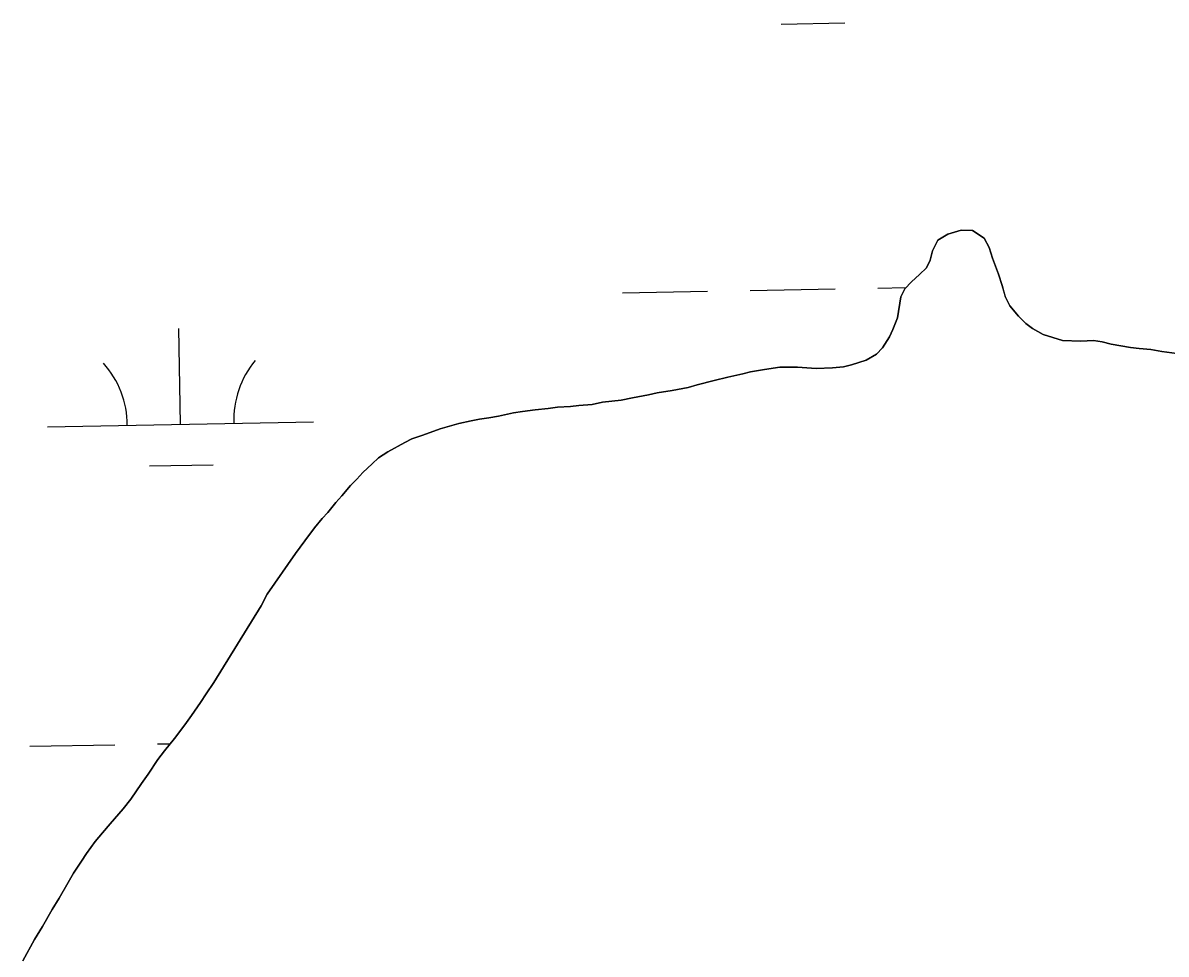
# Model space of a CAD drawing. Extents: x 3925854 to 3964121, y 224593 to 250589.
# Drawn here: x 3958266.3 to 3958696.1, y 230875.1 to 231225.4 of the extents above; entities that cross this region are included whole.
import ezdxf

# ---------------------------------------------------------------- set-up
doc = ezdxf.new("R2010")
doc.units = 0
doc.layers.add('V-TOPO-SHOR', color=7, linetype='Continuous')
doc.layers.add('V-WETL-SWMP', color=7, linetype='Continuous')

msp = doc.modelspace()

# ---------------------------------------------------------------- linework, layer by layer
at = {"layer": 'V-TOPO-SHOR'}
for points in [[(3958510.444, 231087.088), (3958516.476, 231088.235), (3958519.861, 231089.247), (3958526.187, 231090.834), (3958531.338, 231092.133), (3958536.929, 231093.429), (3958539.872, 231094.148), (3958545.166, 231095.006), (3958550.902, 231095.86), (3958557.515, 231095.827), (3958564.567, 231095.352), (3958570.741, 231095.616), (3958574.858, 231096.038), (3958577.801, 231096.759), (3958583.394, 231098.496), (3958587.228, 231100.828), (3958589.442, 231103.169), (3958592.106, 231107.271), (3958593.443, 231110.059), (3958595.082, 231114.46), (3958596.442, 231122.39), (3958597.927, 231125.32), (3958600.437, 231127.954), (3958603.389, 231130.733), (3958606.047, 231133.217), (3958607.382, 231136.15), (3958608.281, 231139.675), (3958610.36, 231143.632), (3958614.044, 231145.966), (3958619.048, 231147.412), (3958623.309, 231147.244), (3958627.704, 231144.43), (3958629.599, 231140.895), (3958630.901, 231136.92), (3958633.076, 231130.885), (3958634.526, 231126.615), (3958635.681, 231122.349), (3958637.428, 231118.959), (3958640.644, 231115.123), (3958643.423, 231112.318), (3958645.911, 231110.395), (3958649.87, 231108.17), (3958657.208, 231105.932), (3958664.114, 231105.604), (3958668.816, 231105.877), (3958672.05, 231105.42), (3958675.425, 231104.521), (3958682.767, 231103.311), (3958685.999, 231102.854), (3958690.406, 231102.538), (3958694.516, 231101.785), (3958702.008, 231100.72)], [(3958358.214, 231010.442), (3958368.837, 231025.841), (3958372.315, 231030.521), (3958375.987, 231035.395), (3958378.887, 231038.905), (3958381.015, 231041.248), (3958383.913, 231044.953), (3958386.233, 231047.488), (3958389.52, 231051.39), (3958391.842, 231053.733), (3958394.165, 231056.268), (3958397.649, 231059.588), (3958399.971, 231061.734), (3958403.459, 231064.081), (3958409.857, 231067.608), (3958412.572, 231068.98), (3958416.648, 231070.358), (3958423.244, 231072.72), (3958430.232, 231074.692), (3958434.893, 231075.683), (3958438, 231076.281), (3958441.496, 231076.879), (3958445.187, 231077.477), (3958450.817, 231078.669), (3958454.118, 231079.265), (3958458.974, 231079.869), (3958463.832, 231080.279), (3958467.326, 231080.877), (3958472.183, 231081.094), (3958475.292, 231081.495), (3958480.343, 231081.905), (3958484.226, 231082.699), (3958491.22, 231083.506), (3958495.492, 231084.303), (3958501.511, 231085.495), (3958504.81, 231086.288), (3958510.444, 231087.088)], [(3958266.302, 230872.642), (3958270.736, 230880.629), (3958273.632, 230885.502), (3958277.296, 230891.93), (3958279.997, 230896.217), (3958283.278, 230902.062), (3958285.4, 230905.57), (3958288.296, 230910.051), (3958290.227, 230912.976), (3958293.512, 230917.459), (3958296.217, 230920.774), (3958299.117, 230924.09), (3958303.953, 230929.749), (3958306.85, 230933.454), (3958310.908, 230939.301), (3958313.418, 230942.811), (3958317.088, 230948.269), (3958319.599, 230951.582), (3958323.271, 230956.262), (3958327.138, 230961.333), (3958329.649, 230964.841), (3958333.126, 230969.715), (3958335.248, 230973.027), (3958338.146, 230977.316), (3958355.9, 231006.155), (3958358.214, 231010.442)]]:
    msp.add_lwpolyline(points, dxfattribs=at)
at = {"layer": 'V-WETL-SWMP'}
for p, q in [((3958551.346, 231224.957), (3958575.343, 231225.394)), ((3958614.044, 231145.966), (3958610.359, 231143.632)), ((3958619.048, 231147.412), (3958614.044, 231145.966)), ((3958623.309, 231147.245), (3958619.048, 231147.412)), ((3958627.704, 231144.431), (3958623.309, 231147.245)), ((3958629.598, 231140.895), (3958627.704, 231144.431)), ((3958610.359, 231143.632), (3958608.282, 231139.674)), ((3958630.902, 231136.92), (3958629.598, 231140.895)), ((3958607.383, 231136.151), (3958606.047, 231133.218)), ((3958608.282, 231139.674), (3958607.383, 231136.151)), ((3958633.077, 231130.884), (3958630.902, 231136.92)), ((3958606.047, 231133.218), (3958603.389, 231130.733)), ((3958600.437, 231127.954), (3958597.926, 231125.321)), ((3958603.389, 231130.733), (3958600.437, 231127.954)), ((3958634.527, 231126.615), (3958633.077, 231130.884)), ((3958491.767, 231123.856), (3958523.761, 231124.438)), ((3958539.759, 231124.729), (3958571.753, 231125.311)), ((3958587.751, 231125.602), (3958598.378, 231125.795)), ((3958597.926, 231125.321), (3958596.442, 231122.389)), ((3958635.682, 231122.348), (3958634.527, 231126.615)), ((3958596.442, 231122.389), (3958595.081, 231114.459)), ((3958637.429, 231118.959), (3958635.682, 231122.348)), ((3958640.644, 231115.123), (3958637.429, 231118.959)), ((3958595.081, 231114.459), (3958593.443, 231110.058)), ((3958643.423, 231112.317), (3958640.644, 231115.123)), ((3958325.574, 231074.397), (3958324.92, 231110.391)), ((3958593.443, 231110.058), (3958592.107, 231107.272)), ((3958645.912, 231110.394), (3958643.423, 231112.317)), ((3958649.87, 231108.171), (3958645.912, 231110.394)), ((3958592.107, 231107.272), (3958589.442, 231103.17)), ((3958657.207, 231105.931), (3958649.87, 231108.171)), ((3958664.113, 231105.604), (3958657.207, 231105.931)), ((3958668.817, 231105.876), (3958664.113, 231105.604)), ((3958672.049, 231105.419), (3958668.817, 231105.876)), ((3958589.442, 231103.17), (3958587.227, 231100.829)), ((3958675.424, 231104.521), (3958672.049, 231105.419)), ((3958682.767, 231103.31), (3958675.424, 231104.521)), ((3958685.998, 231102.854), (3958682.767, 231103.31)), ((3958690.406, 231102.539), (3958685.998, 231102.854)), ((3958694.517, 231101.784), (3958690.406, 231102.539)), ((3958702.007, 231100.72), (3958694.517, 231101.784)), ((3958583.394, 231098.496), (3958577.801, 231096.759)), ((3958587.227, 231100.829), (3958583.394, 231098.496)), ((3958536.928, 231093.428), (3958531.337, 231092.132)), ((3958539.871, 231094.148), (3958536.928, 231093.428)), ((3958545.166, 231095.005), (3958539.871, 231094.148)), ((3958550.902, 231095.859), (3958545.166, 231095.005)), ((3958557.515, 231095.827), (3958550.902, 231095.859)), ((3958564.567, 231095.353), (3958557.515, 231095.827)), ((3958570.741, 231095.617), (3958564.567, 231095.353)), ((3958574.858, 231096.038), (3958570.741, 231095.617)), ((3958577.801, 231096.759), (3958574.858, 231096.038)), ((3958519.86, 231089.247), (3958516.475, 231088.235)), ((3958526.187, 231090.834), (3958519.86, 231089.247)), ((3958531.337, 231092.132), (3958526.187, 231090.834)), ((3958495.491, 231084.303), (3958491.219, 231083.507)), ((3958501.511, 231085.495), (3958495.491, 231084.303)), ((3958504.811, 231086.287), (3958501.511, 231085.495)), ((3958510.444, 231087.088), (3958504.811, 231086.287)), ((3958516.475, 231088.235), (3958510.444, 231087.088)), ((3958458.974, 231079.87), (3958454.118, 231079.266)), ((3958463.831, 231080.279), (3958458.974, 231079.87)), ((3958467.326, 231080.877), (3958463.831, 231080.279)), ((3958472.184, 231081.093), (3958467.326, 231080.877)), ((3958475.292, 231081.495), (3958472.184, 231081.093)), ((3958480.343, 231081.905), (3958475.292, 231081.495)), ((3958484.226, 231082.699), (3958480.343, 231081.905)), ((3958491.219, 231083.507), (3958484.226, 231082.699)), ((3958434.893, 231075.684), (3958430.233, 231074.692)), ((3958438, 231076.281), (3958434.893, 231075.684)), ((3958441.496, 231076.879), (3958438, 231076.281)), ((3958445.186, 231077.478), (3958441.496, 231076.879)), ((3958450.816, 231078.668), (3958445.186, 231077.478)), ((3958454.118, 231079.266), (3958450.816, 231078.668)), ((3958275.583, 231073.488), (3958375.566, 231075.306)), ((3958423.245, 231072.719), (3958416.648, 231070.358)), ((3958430.233, 231074.692), (3958423.245, 231072.719)), ((3958409.857, 231067.608), (3958403.459, 231064.082)), ((3958412.572, 231068.98), (3958409.857, 231067.608)), ((3958416.648, 231070.358), (3958412.572, 231068.98)), ((3958403.459, 231064.082), (3958399.971, 231061.735)), ((3958313.857, 231058.75), (3958337.853, 231059.187)), ((3958397.648, 231059.587), (3958394.165, 231056.268)), ((3958399.971, 231061.735), (3958397.648, 231059.587)), ((3958394.165, 231056.268), (3958391.843, 231053.732)), ((3958389.521, 231051.389), (3958386.234, 231047.488)), ((3958391.843, 231053.732), (3958389.521, 231051.389)), ((3958386.234, 231047.488), (3958383.913, 231044.952)), ((3958381.014, 231041.247), (3958378.886, 231038.905)), ((3958383.913, 231044.952), (3958381.014, 231041.247)), ((3958378.886, 231038.905), (3958375.986, 231035.395)), ((3958375.986, 231035.395), (3958372.315, 231030.52)), ((3958372.315, 231030.52), (3958368.837, 231025.841)), ((3958368.837, 231025.841), (3958358.214, 231010.442)), ((3958358.214, 231010.442), (3958355.901, 231006.156)), ((3958355.901, 231006.156), (3958338.146, 230977.316)), ((3958338.146, 230977.316), (3958335.249, 230973.028)), ((3958335.249, 230973.028), (3958333.126, 230969.715)), ((3958333.126, 230969.715), (3958329.648, 230964.841)), ((3958329.648, 230964.841), (3958327.137, 230961.332)), ((3958327.137, 230961.332), (3958323.272, 230956.263)), ((3958323.272, 230956.263), (3958319.6, 230951.583)), ((3958268.923, 230953.276), (3958300.918, 230953.858)), ((3958316.915, 230954.149), (3958321.681, 230954.235)), ((3958319.6, 230951.583), (3958317.088, 230948.268)), ((3958317.088, 230948.268), (3958313.419, 230942.81)), ((3958313.419, 230942.81), (3958310.907, 230939.301)), ((3958310.907, 230939.301), (3958306.851, 230933.453)), ((3958303.952, 230929.748), (3958299.118, 230924.091)), ((3958306.851, 230933.453), (3958303.952, 230929.748)), ((3958299.118, 230924.091), (3958296.217, 230920.775)), ((3958293.511, 230917.459), (3958290.226, 230912.975)), ((3958296.217, 230920.775), (3958293.511, 230917.459)), ((3958290.226, 230912.975), (3958288.295, 230910.052)), ((3958288.295, 230910.052), (3958285.399, 230905.569)), ((3958285.399, 230905.569), (3958283.277, 230902.062)), ((3958283.277, 230902.062), (3958279.998, 230896.217)), ((3958279.998, 230896.217), (3958277.296, 230891.93)), ((3958277.296, 230891.93), (3958273.631, 230885.501)), ((3958273.631, 230885.501), (3958270.737, 230880.63)), ((3958270.737, 230880.63), (3958266.302, 230872.643))]:
    msp.add_line(p, q, dxfattribs=at)
for centre, start, end in [((3958270.332, 231073.867), 0.26988, 41.81354), ((3958380.8, 231075.876), 140.26988, 181.81353)]:
    msp.add_arc(centre, 35.246, start, end, dxfattribs=at)

doc.saveas('drawing.dxf')
